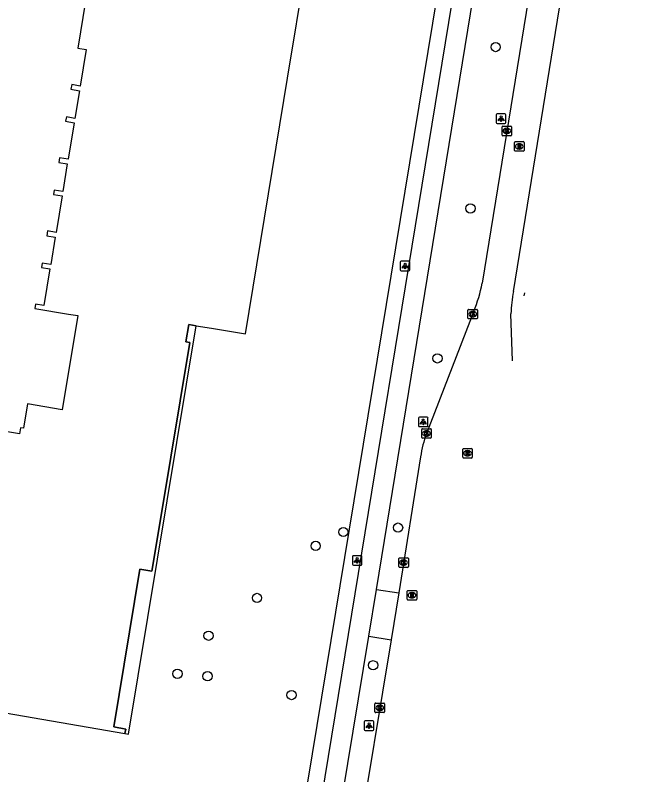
# Model space of a CAD drawing. Extents: x 161258 to 161838, y 380836 to 381727.
# Drawn here: x 161656.3 to 161720.9, y 380891.8 to 380971.7 of the extents above; entities that cross this region are included whole.
import ezdxf

# ---------------------------------------------------------------- set-up
doc = ezdxf.new("R2010")
doc.units = 0
for name, color, linetype in [('IMGEO_Boom', 7, 'Continuous'), ('IMGEO_Fietspad_gesloten', 7, 'Continuous'), ('IMGEO_Kolk', 7, 'Continuous'), ('IMGEO_Lichtpunt', 7, 'Continuous'), ('IMGEO_Pand', 7, 'Continuous'), ('IMGEO_Pand_overbouw', 7, 'Continuous'), ('IMGEO_Rijbaan_lokaal_open', 7, 'Continuous'), ('IMGEO_Rijbaan_regionaal_gesloten', 7, 'Continuous'), ('IMGEO_Rioolput', 7, 'Continuous'), ('IMGEO_Voetpad_open', 7, 'Continuous')]:
    doc.layers.add(name, color=color, linetype=linetype)

msp = doc.modelspace()

# ---------------------------------------------------------------- linework, layer by layer
at = {"layer": 'IMGEO_Boom'}
for centre in [(161706.796, 380968.327), (161704.144, 380951.366), (161700.683, 380935.605), (161696.539, 380917.812), (161690.797, 380917.354), (161687.887, 380915.897), (161681.724, 380910.421), (161676.632, 380906.455), (161693.917, 380903.345), (161673.36, 380902.454), (161676.528, 380902.194), (161685.357, 380900.219)]:
    msp.add_circle(centre, 0.489, dxfattribs=at)
at = {"layer": 'IMGEO_Fietspad_gesloten'}
for points in [[(161713.13, 381039.764), (161684.959, 380867.9), (161684.775, 380867.097)], [(161694.267, 380911.325), (161712.636, 381023.782)], [(161687.459, 380869.876), (161693.476, 380906.407)]]:
    msp.add_lwpolyline(points, dxfattribs=at)
at = {"layer": 'IMGEO_Kolk'}
for p, q in [((161707.472, 380959.079), (161707.472, 380959.931)), ((161707.547, 380960.005), (161708.399, 380960.005)), ((161707.96, 380959.785), (161707.985, 380959.785)), ((161708.473, 380959.931), (161708.473, 380959.079)), ((161708.399, 380959.005), (161707.547, 380959.005)), ((161707.983, 380959.225), (161707.958, 380959.225)), ((161703.883, 380939.829), (161703.883, 380940.681)), ((161703.958, 380940.755), (161704.81, 380940.755)), ((161704.884, 380940.681), (161704.884, 380939.829)), ((161704.394, 380939.975), (161704.369, 380939.975)), ((161704.371, 380940.535), (161704.396, 380940.535)), ((161704.81, 380939.755), (161703.958, 380939.755)), ((161699.024, 380927.288), (161699.024, 380928.14)), ((161699.099, 380928.214), (161699.951, 380928.214)), ((161699.512, 380927.994), (161699.537, 380927.994)), ((161700.025, 380928.14), (161700.025, 380927.288)), ((161699.951, 380927.214), (161699.099, 380927.214)), ((161699.535, 380927.434), (161699.51, 380927.434)), ((161696.622, 380913.711), (161696.622, 380914.563)), ((161696.697, 380914.637), (161697.549, 380914.637)), ((161697.11, 380914.417), (161697.135, 380914.417)), ((161697.623, 380914.563), (161697.623, 380913.711)), ((161697.549, 380913.637), (161696.697, 380913.637)), ((161697.133, 380913.857), (161697.108, 380913.857)), ((161694.118, 380898.449), (161694.118, 380899.301)), ((161694.193, 380899.375), (161695.045, 380899.375)), ((161694.606, 380899.155), (161694.631, 380899.155)), ((161695.119, 380899.301), (161695.119, 380898.449)), ((161695.045, 380898.375), (161694.193, 380898.375)), ((161694.629, 380898.595), (161694.604, 380898.595))]:
    msp.add_line(p, q, dxfattribs=at)
for points in [[(161707.472, 380959.079), (161707.472, 380959.931)], [(161707.547, 380960.005), (161708.399, 380960.005)], [(161708.473, 380959.931), (161708.473, 380959.079)], [(161708.399, 380959.005), (161707.547, 380959.005)], [(161707.793, 380959.705), (161707.916, 380959.705), (161707.916, 380959.554), (161708.046, 380959.705), (161708.21, 380959.705), (161708.064, 380959.554), (161708.217, 380959.305), (161708.065, 380959.305), (161707.98, 380959.469), (161707.916, 380959.402), (161707.916, 380959.305), (161707.793, 380959.305), (161707.793, 380959.705)], [(161703.883, 380939.829), (161703.883, 380940.681)], [(161703.958, 380940.755), (161704.81, 380940.755)], [(161704.884, 380940.681), (161704.884, 380939.829)], [(161704.204, 380940.455), (161704.327, 380940.455), (161704.327, 380940.304), (161704.457, 380940.455), (161704.621, 380940.455), (161704.475, 380940.304), (161704.628, 380940.055), (161704.476, 380940.055), (161704.391, 380940.219), (161704.327, 380940.152), (161704.327, 380940.055), (161704.204, 380940.055), (161704.204, 380940.455)], [(161704.81, 380939.755), (161703.958, 380939.755)], [(161699.024, 380927.288), (161699.024, 380928.14)], [(161699.099, 380928.214), (161699.951, 380928.214)], [(161699.345, 380927.914), (161699.468, 380927.914), (161699.468, 380927.763), (161699.598, 380927.914), (161699.762, 380927.914), (161699.616, 380927.763), (161699.769, 380927.514), (161699.617, 380927.514), (161699.532, 380927.678), (161699.468, 380927.611), (161699.468, 380927.514), (161699.345, 380927.514), (161699.345, 380927.914)], [(161700.025, 380928.14), (161700.025, 380927.288)], [(161699.951, 380927.214), (161699.099, 380927.214)], [(161696.622, 380913.711), (161696.622, 380914.563)], [(161696.697, 380914.637), (161697.549, 380914.637)], [(161696.943, 380914.337), (161697.066, 380914.337), (161697.066, 380914.186), (161697.196, 380914.337), (161697.36, 380914.337), (161697.214, 380914.186), (161697.367, 380913.937), (161697.215, 380913.937), (161697.13, 380914.101), (161697.066, 380914.034), (161697.066, 380913.937), (161696.943, 380913.937), (161696.943, 380914.337)], [(161697.623, 380914.563), (161697.623, 380913.711)], [(161697.549, 380913.637), (161696.697, 380913.637)], [(161694.118, 380898.449), (161694.118, 380899.301)], [(161694.193, 380899.375), (161695.045, 380899.375)], [(161695.119, 380899.301), (161695.119, 380898.449)], [(161695.045, 380898.375), (161694.193, 380898.375)], [(161694.439, 380899.075), (161694.562, 380899.075), (161694.562, 380898.924), (161694.692, 380899.075), (161694.856, 380899.075), (161694.71, 380898.924), (161694.863, 380898.675), (161694.711, 380898.675), (161694.626, 380898.839), (161694.562, 380898.772), (161694.562, 380898.675), (161694.439, 380898.675), (161694.439, 380899.075)]]:
    msp.add_lwpolyline(points, dxfattribs=at)
for centre, start, end in [((161707.549, 380959.929), 91.55205, 178.44795), ((161707.549, 380959.929), 91.55205, 178.44795), ((161708.397, 380959.929), 1.55205, 88.44795), ((161708.397, 380959.929), 1.55205, 88.44795), ((161707.549, 380959.081), 181.55205, 268.44795), ((161707.549, 380959.081), 181.55205, 268.44795), ((161708.397, 380959.081), 271.55205, 358.44795), ((161708.397, 380959.081), 271.55205, 358.44795), ((161703.96, 380940.679), 91.55205, 178.44795), ((161703.96, 380940.679), 91.55205, 178.44795), ((161704.808, 380940.679), 1.55205, 88.44795), ((161704.808, 380940.679), 1.55205, 88.44795), ((161703.96, 380939.831), 181.55205, 268.44795), ((161703.96, 380939.831), 181.55205, 268.44795), ((161704.808, 380939.831), 271.55205, 358.44795), ((161704.808, 380939.831), 271.55205, 358.44795), ((161699.101, 380928.138), 91.55205, 178.44795), ((161699.101, 380928.138), 91.55205, 178.44795), ((161699.949, 380928.138), 1.55205, 88.44795), ((161699.949, 380928.138), 1.55205, 88.44795), ((161699.101, 380927.29), 181.55205, 268.44795), ((161699.101, 380927.29), 181.55205, 268.44795), ((161699.949, 380927.29), 271.55205, 358.44795), ((161699.949, 380927.29), 271.55205, 358.44795), ((161696.699, 380914.561), 91.55205, 178.44795), ((161696.699, 380914.561), 91.55205, 178.44795), ((161697.547, 380914.561), 1.55205, 88.44795), ((161697.547, 380914.561), 1.55205, 88.44795), ((161696.699, 380913.713), 181.55205, 268.44795), ((161696.699, 380913.713), 181.55205, 268.44795), ((161697.547, 380913.713), 271.55205, 358.44795), ((161697.547, 380913.713), 271.55205, 358.44795), ((161694.195, 380899.299), 91.55205, 178.44795), ((161694.195, 380899.299), 91.55205, 178.44795), ((161695.043, 380899.299), 1.55205, 88.44795), ((161695.043, 380899.299), 1.55205, 88.44795), ((161694.195, 380898.451), 181.55205, 268.44795), ((161694.195, 380898.451), 181.55205, 268.44795), ((161695.043, 380898.451), 271.55205, 358.44795), ((161695.043, 380898.451), 271.55205, 358.44795)]:
    msp.add_arc(centre, 0.0765, start, end, dxfattribs=at)
for centre, major_axis, ratio, start_param, end_param in [((161707.959, 380959.505), (-0.387, 0.002), 0.722429, 4.712389, 7.853982), ((161707.984, 380959.505), (-0.39, 0.002), 0.717154, 1.570796, 4.712389), ((161704.37, 380940.255), (-0.387, 0.002), 0.722429, 4.712389, 7.853982), ((161704.395, 380940.255), (-0.39, 0.002), 0.717154, 1.570796, 4.712389), ((161699.511, 380927.714), (-0.387, 0.002), 0.722429, 4.712389, 7.853982), ((161699.536, 380927.714), (-0.39, 0.002), 0.717154, 1.570796, 4.712389), ((161697.109, 380914.137), (-0.387, 0.002), 0.722429, 4.712389, 7.853982), ((161697.134, 380914.137), (-0.39, 0.002), 0.717154, 1.570796, 4.712389), ((161694.605, 380898.875), (-0.387, 0.002), 0.722429, 4.712389, 7.853982), ((161694.63, 380898.875), (-0.39, 0.002), 0.717154, 1.570796, 4.712389)]:
    msp.add_ellipse(centre, major_axis=major_axis, ratio=ratio, start_param=start_param, end_param=end_param, dxfattribs=at)
at = {"layer": 'IMGEO_Lichtpunt'}
for p, q in [((161706.863, 380961.194), (161706.863, 380960.387)), ((161706.863, 380961.194), (161706.863, 380960.387)), ((161707.765, 380961.289), (161706.957, 380961.289)), ((161707.765, 380961.289), (161706.957, 380961.289)), ((161707.859, 380960.387), (161707.859, 380961.194)), ((161707.859, 380960.387), (161707.859, 380961.194)), ((161706.957, 380960.293), (161707.765, 380960.293)), ((161706.957, 380960.293), (161707.765, 380960.293)), ((161696.779, 380945.715), (161696.779, 380944.908)), ((161696.779, 380945.715), (161696.779, 380944.908)), ((161697.681, 380945.81), (161696.873, 380945.81)), ((161697.681, 380945.81), (161696.873, 380945.81)), ((161697.775, 380944.908), (161697.775, 380945.715)), ((161697.775, 380944.908), (161697.775, 380945.715)), ((161696.873, 380944.814), (161697.681, 380944.814)), ((161696.873, 380944.814), (161697.681, 380944.814)), ((161699.593, 380929.425), (161698.785, 380929.425)), ((161699.593, 380929.425), (161698.785, 380929.425)), ((161698.691, 380929.33), (161698.691, 380928.523)), ((161698.691, 380929.33), (161698.691, 380928.523)), ((161699.687, 380928.523), (161699.687, 380929.33)), ((161699.687, 380928.523), (161699.687, 380929.33)), ((161698.785, 380928.429), (161699.593, 380928.429)), ((161698.785, 380928.429), (161699.593, 380928.429)), ((161691.751, 380914.768), (161691.751, 380913.961)), ((161691.751, 380914.768), (161691.751, 380913.961)), ((161692.653, 380914.863), (161691.845, 380914.863)), ((161692.653, 380914.863), (161691.845, 380914.863)), ((161692.747, 380913.961), (161692.747, 380914.768)), ((161692.747, 380913.961), (161692.747, 380914.768)), ((161691.845, 380913.867), (161692.653, 380913.867)), ((161691.845, 380913.867), (161692.653, 380913.867)), ((161693.899, 380897.498), (161693.091, 380897.498)), ((161693.899, 380897.498), (161693.091, 380897.498)), ((161692.997, 380897.403), (161692.997, 380896.596)), ((161692.997, 380897.403), (161692.997, 380896.596)), ((161693.993, 380896.596), (161693.993, 380897.403)), ((161693.993, 380896.596), (161693.993, 380897.403)), ((161693.091, 380896.502), (161693.899, 380896.502)), ((161693.091, 380896.502), (161693.899, 380896.502))]:
    msp.add_line(p, q, dxfattribs=at)
for points in [[(161707.237, 380960.858), (161707.276, 380960.83), (161707.088, 380960.568), (161707.05, 380960.595), (161707.237, 380960.858)], [(161707.339, 380960.81), (161707.386, 380960.81), (161707.386, 380960.488), (161707.339, 380960.488), (161707.339, 380960.81)], [(161707.449, 380960.83), (161707.487, 380960.857), (161707.674, 380960.595), (161707.635, 380960.567), (161707.449, 380960.83)], [(161697.153, 380945.379), (161697.192, 380945.351), (161697.004, 380945.089), (161696.966, 380945.116), (161697.153, 380945.379)], [(161697.255, 380945.331), (161697.302, 380945.331), (161697.302, 380945.009), (161697.255, 380945.009), (161697.255, 380945.331)], [(161697.365, 380945.351), (161697.403, 380945.378), (161697.59, 380945.116), (161697.551, 380945.088), (161697.365, 380945.351)], [(161699.065, 380928.994), (161699.104, 380928.966), (161698.916, 380928.704), (161698.878, 380928.731), (161699.065, 380928.994)], [(161699.167, 380928.946), (161699.214, 380928.946), (161699.214, 380928.624), (161699.167, 380928.624), (161699.167, 380928.946)], [(161699.277, 380928.966), (161699.315, 380928.993), (161699.502, 380928.731), (161699.463, 380928.703), (161699.277, 380928.966)], [(161692.125, 380914.432), (161692.164, 380914.404), (161691.976, 380914.142), (161691.938, 380914.169), (161692.125, 380914.432)], [(161692.227, 380914.384), (161692.274, 380914.384), (161692.274, 380914.062), (161692.227, 380914.062), (161692.227, 380914.384)], [(161692.337, 380914.404), (161692.375, 380914.431), (161692.562, 380914.169), (161692.523, 380914.141), (161692.337, 380914.404)], [(161693.371, 380897.067), (161693.41, 380897.039), (161693.222, 380896.777), (161693.184, 380896.804), (161693.371, 380897.067)], [(161693.473, 380897.019), (161693.52, 380897.019), (161693.52, 380896.697), (161693.473, 380896.697), (161693.473, 380897.019)], [(161693.583, 380897.039), (161693.621, 380897.066), (161693.808, 380896.804), (161693.769, 380896.776), (161693.583, 380897.039)]]:
    msp.add_lwpolyline(points, dxfattribs=at)
for centre in [(161707.362, 380960.992), (161697.278, 380945.513), (161699.19, 380929.128), (161692.25, 380914.566), (161693.496, 380897.201)]:
    msp.add_circle(centre, 0.0994, dxfattribs=at)
for centre, start, end in [((161706.957, 380961.194), 90, 180), ((161706.957, 380961.194), 90, 180), ((161707.765, 380961.194), 0, 90), ((161707.765, 380961.194), 0, 90), ((161706.957, 380960.387), 180, 270), ((161706.957, 380960.387), 180, 270), ((161707.765, 380960.387), 270, 0), ((161707.765, 380960.387), 270, 360), ((161696.873, 380945.715), 90, 180), ((161696.873, 380945.715), 90, 180), ((161697.681, 380945.715), 0, 90), ((161697.681, 380945.715), 0, 90), ((161696.873, 380944.908), 180, 270), ((161696.873, 380944.908), 180, 270), ((161697.681, 380944.908), 270, 0), ((161697.681, 380944.908), 270, 360), ((161698.785, 380929.33), 90, 180), ((161698.785, 380929.33), 90, 180), ((161699.593, 380929.33), 0, 90), ((161699.593, 380929.33), 0, 90), ((161698.785, 380928.523), 180, 270), ((161698.785, 380928.523), 180, 270), ((161699.593, 380928.523), 270, 0), ((161699.593, 380928.523), 270, 360), ((161691.845, 380914.768), 90, 180), ((161691.845, 380914.768), 90, 180), ((161692.653, 380914.768), 0, 90), ((161692.653, 380914.768), 0, 90), ((161691.845, 380913.961), 180, 270), ((161691.845, 380913.961), 180, 270), ((161692.653, 380913.961), 270, 0), ((161692.653, 380913.961), 270, 360), ((161693.091, 380897.403), 90, 180), ((161693.091, 380897.403), 90, 180), ((161693.899, 380897.403), 0, 90), ((161693.899, 380897.403), 0, 90), ((161693.091, 380896.596), 180, 270), ((161693.091, 380896.596), 180, 270), ((161693.899, 380896.596), 270, 0), ((161693.899, 380896.596), 270, 360)]:
    msp.add_arc(centre, 0.0946, start, end, dxfattribs=at)
at = {"layer": 'IMGEO_Pand'}
for points in [[(161652.39, 380898.827), (161667.853, 380896.175), (161667.933, 380896.641), (161666.678, 380896.859), (161669.401, 380913.461), (161670.674, 380913.249), (161671.643, 380919.079), (161674.68, 380937.27), (161674.246, 380937.341), (161674.547, 380939.167), (161675.349, 380939.035), (161676.951, 380938.77), (161680.507, 380938.183), (161684.94, 380965.054), (161690.707, 381000)], [(161664.227, 380976.389), (161662.897, 380968.216), (161663.781, 380968.072), (161663.148, 380964.231), (161662.256, 380964.386), (161662.169, 380963.885), (161663.065, 380963.729), (161662.586, 380960.823), (161661.7, 380960.98), (161661.62, 380960.528), (161662.511, 380960.37), (161661.879, 380956.537), (161660.989, 380956.692), (161660.902, 380956.192), (161661.797, 380956.036), (161661.318, 380953.133), (161660.426, 380953.291), (161660.346, 380952.838), (161661.243, 380952.68), (161660.611, 380948.842), (161659.728, 380948.991), (161659.644, 380948.493), (161660.529, 380948.344), (161660.053, 380945.458), (161659.162, 380945.61), (161659.084, 380945.152), (161659.977, 380945), (161659.346, 380941.17), (161658.457, 380941.311), (161658.388, 380940.855), (161661.936, 380940.258), (161662.901, 380940.096), (161661.27, 380930.207), (161657.6, 380930.828)], [(161657.6, 380930.828), (161657.193, 380928.276), (161656.873, 380928.312), (161656.763, 380927.677), (161653.392, 380928.226)]]:
    msp.add_lwpolyline(points, dxfattribs=at)
at = {"layer": 'IMGEO_Pand_overbouw'}
msp.add_lwpolyline([(161667.853, 380896.175), (161668.242, 380896.108), (161675.349, 380939.035), (161674.547, 380939.167), (161674.246, 380937.341), (161674.68, 380937.27), (161671.643, 380919.079), (161670.674, 380913.249), (161669.401, 380913.461), (161666.678, 380896.859), (161667.933, 380896.641)], close=True, dxfattribs=at)
at = {"layer": 'IMGEO_Rijbaan_lokaal_open'}
for points in [[(161693.476, 380906.407), (161694.267, 380911.325)], [(161694.267, 380911.325), (161696.615, 380910.964)], [(161693.476, 380906.407), (161695.801, 380906.035)]]:
    msp.add_lwpolyline(points, dxfattribs=at)
at = {"layer": 'IMGEO_Rijbaan_regionaal_gesloten'}
for points in [[(161718.195, 381022.345), (161714.825, 381001.736), (161705.377, 380943.505)], [(161708.67, 380942.647), (161718.172, 381001.194), (161720.887, 381017.742)], [(161704.501, 380940.556), (161699.525, 380927.714)], [(161708.56, 380935.339), (161708.396, 380940.299)], [(161698.904, 380925.261), (161696.615, 380910.964)], [(161696.615, 380910.964), (161695.801, 380906.035)], [(161695.801, 380906.035), (161688.6, 380862.429)]]:
    msp.add_lwpolyline(points, dxfattribs=at)
for centre, radius, start, end in [((161689.688, 380946.561), 15.984, 337.93375, 348.97817), ((161722.019, 380939.899), 13.628, 168.36856, 178.31938), ((161711.804, 380923.3), 13.048, 160.22911, 171.35792)]:
    msp.add_arc(centre, radius, start, end, dxfattribs=at)
at = {"layer": 'IMGEO_Rioolput'}
for p, q in [((161708.775, 380957.456), (161708.775, 380958.308)), ((161708.85, 380958.382), (161709.702, 380958.382)), ((161709.776, 380958.308), (161709.776, 380957.456)), ((161709.702, 380957.382), (161708.85, 380957.382)), ((161709.286, 380957.602), (161709.261, 380957.602)), ((161709.263, 380958.162), (161709.288, 380958.162)), ((161703.342, 380925.204), (161703.342, 380926.056)), ((161703.417, 380926.13), (161704.269, 380926.13)), ((161703.83, 380925.91), (161703.855, 380925.91)), ((161704.343, 380926.056), (161704.343, 380925.204)), ((161704.269, 380925.13), (161703.417, 380925.13)), ((161703.853, 380925.35), (161703.828, 380925.35)), ((161697.504, 380910.278), (161697.504, 380911.13)), ((161697.579, 380911.204), (161698.431, 380911.204)), ((161698.505, 380911.13), (161698.505, 380910.278)), ((161698.015, 380910.424), (161697.99, 380910.424)), ((161697.992, 380910.984), (161698.017, 380910.984)), ((161698.431, 380910.204), (161697.579, 380910.204))]:
    msp.add_line(p, q, dxfattribs=at)
for points in [[(161708.775, 380957.456), (161708.775, 380958.308)], [(161708.85, 380958.382), (161709.702, 380958.382)], [(161709.776, 380958.308), (161709.776, 380957.456)], [(161709.702, 380957.382), (161708.85, 380957.382)], [(161709.364, 380958.08), (161709.112, 380958.082), (161709.112, 380957.682)], [(161709.112, 380957.682), (161709.236, 380957.682), (161709.236, 380957.844), (161709.247, 380957.844)], [(161709.29, 380958.001), (161709.236, 380958.001), (161709.236, 380957.92)], [(161709.236, 380957.92), (161709.288, 380957.92)], [(161709.294, 380957.815), (161709.365, 380957.682), (161709.505, 380957.682), (161709.44, 380957.808)], [(161703.342, 380925.204), (161703.342, 380926.056)], [(161703.417, 380926.13), (161704.269, 380926.13)], [(161703.931, 380925.828), (161703.679, 380925.83), (161703.679, 380925.43)], [(161703.679, 380925.43), (161703.803, 380925.43), (161703.803, 380925.592), (161703.814, 380925.592)], [(161703.857, 380925.749), (161703.803, 380925.749), (161703.803, 380925.668)], [(161703.803, 380925.668), (161703.855, 380925.668)], [(161703.861, 380925.563), (161703.932, 380925.43), (161704.072, 380925.43), (161704.007, 380925.556)], [(161704.343, 380926.056), (161704.343, 380925.204)], [(161704.269, 380925.13), (161703.417, 380925.13)], [(161697.504, 380910.278), (161697.504, 380911.13)], [(161697.579, 380911.204), (161698.431, 380911.204)], [(161698.505, 380911.13), (161698.505, 380910.278)], [(161698.093, 380910.902), (161697.841, 380910.904), (161697.841, 380910.504)], [(161697.841, 380910.504), (161697.965, 380910.504), (161697.965, 380910.666), (161697.976, 380910.666)], [(161698.019, 380910.823), (161697.965, 380910.823), (161697.965, 380910.742)], [(161697.965, 380910.742), (161698.017, 380910.742)], [(161698.023, 380910.637), (161698.094, 380910.504), (161698.234, 380910.504), (161698.169, 380910.63)], [(161698.431, 380910.204), (161697.579, 380910.204)]]:
    msp.add_lwpolyline(points, dxfattribs=at)
for centre, radius, start, end in [((161708.852, 380958.306), 0.0765, 91.55205, 178.44795), ((161708.852, 380958.306), 0.0765, 91.55205, 178.44795), ((161709.7, 380958.306), 0.0765, 1.55205, 88.44795), ((161709.7, 380958.306), 0.0765, 1.55205, 88.44795), ((161708.852, 380957.458), 0.0765, 181.55205, 268.44795), ((161708.852, 380957.458), 0.0765, 181.55205, 268.44795), ((161709.246, 380957.791), 0.0533, 26.02933, 88.69889), ((161709.272, 380958.109), 0.19, 274.7715, 282.96867), ((161709.296, 380957.905), 0.0964, 77.00612, 93.18647), ((161709.31, 380957.962), 0.0378, 276.66336, 79.67722), ((161709.363, 380957.97), 0.109, 350.36119, 89.41601), ((161709.361, 380957.97), 0.112, 277.58423, 350.98172), ((161709.345, 380957.755), 0.108, 29.51342, 73.79051), ((161709.7, 380957.458), 0.0765, 271.55205, 358.44795), ((161709.7, 380957.458), 0.0765, 271.55205, 358.44795), ((161703.419, 380926.054), 0.0765, 91.55205, 178.44795), ((161703.419, 380926.054), 0.0765, 91.55205, 178.44795), ((161703.813, 380925.539), 0.0533, 26.02933, 88.69889), ((161703.839, 380925.857), 0.19, 274.7715, 282.96867), ((161703.863, 380925.653), 0.0964, 77.00612, 93.18647), ((161703.877, 380925.71), 0.0378, 276.66336, 79.67722), ((161703.93, 380925.718), 0.109, 350.36119, 89.41601), ((161703.928, 380925.718), 0.112, 277.58423, 350.98172), ((161703.912, 380925.503), 0.108, 29.51342, 73.79051), ((161704.267, 380926.054), 0.0765, 1.55205, 88.44795), ((161704.267, 380926.054), 0.0765, 1.55205, 88.44795), ((161703.419, 380925.206), 0.0765, 181.55205, 268.44795), ((161703.419, 380925.206), 0.0765, 181.55205, 268.44795), ((161704.267, 380925.206), 0.0765, 271.55205, 358.44795), ((161704.267, 380925.206), 0.0765, 271.55205, 358.44795), ((161697.581, 380911.128), 0.0765, 91.55205, 178.44795), ((161697.581, 380911.128), 0.0765, 91.55205, 178.44795), ((161698.429, 380911.128), 0.0765, 1.55205, 88.44795), ((161698.429, 380911.128), 0.0765, 1.55205, 88.44795), ((161697.581, 380910.28), 0.0765, 181.55205, 268.44795), ((161697.581, 380910.28), 0.0765, 181.55205, 268.44795), ((161697.975, 380910.613), 0.0533, 26.02933, 88.69889), ((161698.001, 380910.931), 0.19, 274.7715, 282.96867), ((161698.025, 380910.727), 0.0964, 77.00612, 93.18647), ((161698.039, 380910.784), 0.0378, 276.66336, 79.67722), ((161698.092, 380910.792), 0.109, 350.36119, 89.41601), ((161698.09, 380910.792), 0.112, 277.58423, 350.98172), ((161698.074, 380910.577), 0.108, 29.51342, 73.79051), ((161698.429, 380910.28), 0.0765, 271.55205, 358.44795), ((161698.429, 380910.28), 0.0765, 271.55205, 358.44795)]:
    msp.add_arc(centre, radius, start, end, dxfattribs=at)
for centre, major_axis, ratio, start_param, end_param in [((161709.262, 380957.882), (-0.387, 0.002), 0.722429, 4.712389, 7.853982), ((161709.287, 380957.882), (-0.39, 0.002), 0.717154, 1.570796, 4.712389), ((161703.829, 380925.63), (-0.387, 0.002), 0.722429, 4.712389, 7.853982), ((161703.854, 380925.63), (-0.39, 0.002), 0.717154, 1.570796, 4.712389), ((161697.991, 380910.704), (-0.387, 0.002), 0.722429, 4.712389, 7.853982), ((161698.016, 380910.704), (-0.39, 0.002), 0.717154, 1.570796, 4.712389)]:
    msp.add_ellipse(centre, major_axis=major_axis, ratio=ratio, start_param=start_param, end_param=end_param, dxfattribs=at)
at = {"layer": 'IMGEO_Voetpad_open'}
for points in [[(161711.387, 381039.223), (161706.414, 381008.965), (161705.991, 381006.39), (161683.155, 380867.435)], [(161709.807, 380942.183), (161709.807, 380942.183), (161709.861, 380942.479)]]:
    msp.add_lwpolyline(points, dxfattribs=at)

doc.saveas('drawing.dxf')
